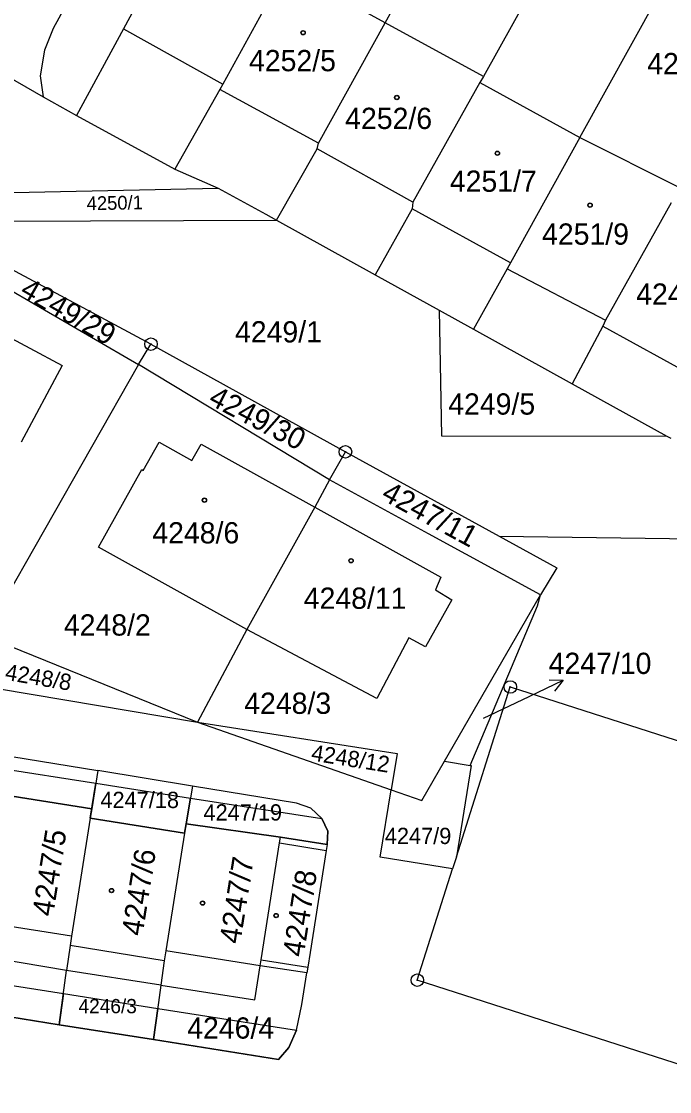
# Model space of a CAD drawing. Extents: x -593183 to -588034, y -1130415 to -1124994.
# Drawn here: x -589526.2 to -589474.4, y -1129290.1 to -1129204.6 of the extents above; entities that cross this region are included whole.
import ezdxf

# ---------------------------------------------------------------- set-up
doc = ezdxf.new("R2010")
doc.units = 0
for name, color, linetype in [('Vrstva 1', 7, 'Continuous'), ('Vrstva 16', 7, 'Continuous'), ('Vrstva 18', 7, 'Continuous'), ('Vrstva 19', 7, 'Continuous'), ('Vrstva 24', 7, 'Continuous'), ('Vrstva 25', 7, 'Continuous'), ('Vrstva 27', 7, 'Continuous'), ('Vrstva 4', 7, 'Continuous')]:
    doc.layers.add(name, color=color, linetype=linetype)

msp = doc.modelspace()

# ---------------------------------------------------------------- linework, layer by layer
at = {"layer": 'Vrstva 1'}
for p, q in [((-589497.17, -1129204.66), (-589485.42, -1129183.44)), ((-589477.59, -1129187.94), (-589489.31, -1129208.97)), ((-589481.6, -1129213.84), (-589469.76, -1129192.44)), ((-589512.85, -1129195.39), (-589518.09, -1129205.16)), ((-589505.08, -1129200.32), (-589510.14, -1129209.58)), ((-589497.17, -1129204.66), (-589505.08, -1129200.32)), ((-589533.76, -1129205.26), (-589524.51, -1129210.59)), ((-589518.09, -1129205.16), (-589521.84, -1129212.08)), ((-589502.48, -1129214.29), (-589497.17, -1129204.66)), ((-589489.31, -1129208.97), (-589497.17, -1129204.66)), ((-589524.75, -1129208.9), (-589524.51, -1129210.59)), ((-589510.14, -1129209.58), (-589510.37, -1129210)), ((-589489.58, -1129209.45), (-589494.96, -1129219.01)), ((-589489.31, -1129208.97), (-589489.58, -1129209.45)), ((-589489.58, -1129209.45), (-589481.6, -1129213.84)), ((-589524.51, -1129210.59), (-589521.84, -1129212.08)), ((-589510.37, -1129210), (-589513.98, -1129216.36)), ((-589521.84, -1129212.08), (-589513.98, -1129216.36)), ((-589481.6, -1129213.84), (-589487.15, -1129223.85)), ((-589481.6, -1129213.84), (-589473.62, -1129217.84)), ((-589505.85, -1129220.45), (-589502.61, -1129214.75)), ((-589502.61, -1129214.75), (-589502.48, -1129214.29)), ((-589513.98, -1129216.36), (-589510.51, -1129217.88)), ((-589538.13, -1129218.49), (-589510.51, -1129217.88)), ((-589510.51, -1129217.88), (-589506.71, -1129219.98)), ((-589494.96, -1129219.01), (-589494.99, -1129219.54)), ((-589474.3, -1129219.06), (-589479.54, -1129228.44)), ((-589506.71, -1129219.98), (-589505.85, -1129220.45)), ((-589494.99, -1129219.54), (-589497.96, -1129224.81)), ((-589534.24, -1129220.54), (-589505.85, -1129220.45)), ((-589505.85, -1129220.45), (-589497.96, -1129224.81)), ((-589515.89, -1129230.36), (-589530.71, -1129222.41)), ((-589531.4, -1129223.57), (-589516.89, -1129231.99)), ((-589487.15, -1129223.85), (-589487.41, -1129224.33)), ((-589497.96, -1129224.81), (-589492.84, -1129227.65)), ((-589487.41, -1129224.33), (-589490.09, -1129229.17)), ((-589533.29, -1129226.54), (-589522.99, -1129232.08)), ((-589492.84, -1129227.65), (-589492.65, -1129237.7)), ((-589492.84, -1129227.65), (-589490.09, -1129229.17)), ((-589479.54, -1129228.44), (-589479.76, -1129228.92)), ((-589490.09, -1129229.17), (-589482.22, -1129233.53)), ((-589479.76, -1129228.92), (-589482.22, -1129233.53)), ((-589516.89, -1129231.99), (-589515.89, -1129230.36)), ((-589515.89, -1129230.36), (-589500.34, -1129238.98)), ((-589516.89, -1129231.99), (-589529.24, -1129253.69)), ((-589501.6, -1129241.21), (-589516.89, -1129231.99)), ((-589522.99, -1129232.08), (-589526.27, -1129238.19)), ((-589482.22, -1129233.53), (-589474.64, -1129237.71)), ((-589492.65, -1129237.7), (-589474.64, -1129237.71)), ((-589474.64, -1129237.71), (-589474.33, -1129237.88)), ((-589516.5, -1129240.47), (-589515.24, -1129238.2)), ((-589515.24, -1129238.2), (-589512.61, -1129239.66)), ((-589512.61, -1129239.66), (-589511.88, -1129238.35)), ((-589511.88, -1129238.35), (-589502.79, -1129243.39)), ((-589501.6, -1129241.21), (-589500.34, -1129238.98)), ((-589500.34, -1129238.98), (-589488.04, -1129245.73)), ((-589520.08, -1129246.61), (-589516.63, -1129240.4)), ((-589516.63, -1129240.4), (-589516.5, -1129240.47)), ((-589501.6, -1129241.21), (-589502.79, -1129243.39)), ((-589493.7, -1129245.52), (-589501.6, -1129241.21)), ((-589502.79, -1129243.39), (-589508.23, -1129253.19)), ((-589502.79, -1129243.39), (-589492.7, -1129249)), ((-589484.73, -1129250.41), (-589493.7, -1129245.52)), ((-589488.04, -1129245.73), (-589459.48, -1129246.1)), ((-589488.04, -1129245.73), (-589483.43, -1129248.26)), ((-589508.23, -1129253.19), (-589520.08, -1129246.61)), ((-589483.43, -1129248.26), (-589484.73, -1129250.41)), ((-589492.7, -1129249), (-589493.15, -1129250)), ((-589491.83, -1129250.82), (-589493.94, -1129254.57)), ((-589493.15, -1129250), (-589491.83, -1129250.82)), ((-589492.42, -1129263.71), (-589484.73, -1129250.41)), ((-589484.98, -1129251.3), (-589484.73, -1129250.41)), ((-589490.37, -1129264.05), (-589484.98, -1129251.3)), ((-589508.23, -1129253.19), (-589512.18, -1129260.6)), ((-589497.84, -1129258.69), (-589508.23, -1129253.19)), ((-589529.24, -1129253.69), (-589512.18, -1129260.6)), ((-589495.28, -1129253.86), (-589497.84, -1129258.69)), ((-589493.94, -1129254.57), (-589495.28, -1129253.86)), ((-589531.26, -1129257.38), (-589512.18, -1129260.6)), ((-589491.47, -1129271.36), (-589487.16, -1129257.78)), ((-589487.16, -1129257.78), (-589441, -1129272.59)), ((-589512.18, -1129260.6), (-589496.21, -1129263.1)), ((-589512.18, -1129260.6), (-589496.68, -1129266.01)), ((-589535.25, -1129261.99), (-589520.14, -1129264.46)), ((-589496.21, -1129263.1), (-589496.68, -1129266.01)), ((-589520.14, -1129264.46), (-589520.62, -1129267.52)), ((-589512.58, -1129265.7), (-589520.14, -1129264.46)), ((-589494.24, -1129266.86), (-589492.42, -1129263.71)), ((-589492.42, -1129263.71), (-589490.37, -1129264.05)), ((-589490.29, -1129264.06), (-589491.47, -1129271.36)), ((-589490.37, -1129264.05), (-589490.29, -1129264.06)), ((-589512.58, -1129265.7), (-589513.08, -1129268.72)), ((-589504.24, -1129267.06), (-589512.58, -1129265.7)), ((-589497.55, -1129271.39), (-589496.68, -1129266.01)), ((-589496.68, -1129266.01), (-589494.24, -1129266.86)), ((-589528.21, -1129266.33), (-589520.62, -1129267.52)), ((-589503.11, -1129267.46), (-589504.24, -1129267.06)), ((-589520.62, -1129267.52), (-589520.74, -1129268.26)), ((-589502.23, -1129268.3), (-589503.11, -1129267.46)), ((-589520.74, -1129268.26), (-589522.24, -1129277.71)), ((-589520.74, -1129268.26), (-589513.2, -1129269.46)), ((-589513.2, -1129269.46), (-589513.08, -1129268.72)), ((-589513.08, -1129268.72), (-589505.54, -1129269.8)), ((-589501.75, -1129269.32), (-589502.23, -1129268.3)), ((-589513.2, -1129269.46), (-589514.71, -1129278.88)), ((-589501.81, -1129270.38), (-589501.75, -1129269.32)), ((-589507.08, -1129279.61), (-589505.61, -1129270.24)), ((-589505.61, -1129270.24), (-589505.54, -1129269.8)), ((-589505.54, -1129269.8), (-589501.81, -1129270.38)), ((-589501.81, -1129270.38), (-589501.88, -1129270.85)), ((-589501.88, -1129270.85), (-589503.17, -1129279.02)), ((-589491.79, -1129272.32), (-589497.55, -1129271.39)), ((-589491.47, -1129271.36), (-589491.79, -1129272.32)), ((-589494.59, -1129281.23), (-589491.79, -1129272.32)), ((-589522.24, -1129277.71), (-589522.35, -1129278.45)), ((-589522.35, -1129278.45), (-589522.64, -1129280.46)), ((-589514.71, -1129278.88), (-589514.82, -1129279.67)), ((-589503.17, -1129279.02), (-589503.35, -1129280.19)), ((-589522.64, -1129280.46), (-589530.21, -1129279.18)), ((-589514.82, -1129279.67), (-589515.09, -1129281.63)), ((-589507.15, -1129280.07), (-589507.08, -1129279.61)), ((-589523.24, -1129284.79), (-589522.64, -1129280.46)), ((-589515.09, -1129281.63), (-589522.64, -1129280.46)), ((-589507.58, -1129282.79), (-589507.15, -1129280.07)), ((-589503.42, -1129280.64), (-589507.15, -1129280.07)), ((-589503.82, -1129283.18), (-589503.42, -1129280.64)), ((-589503.35, -1129280.19), (-589503.42, -1129280.64)), ((-589515.09, -1129281.63), (-589515.68, -1129285.98)), ((-589515.09, -1129281.63), (-589507.58, -1129282.79)), ((-589450.04, -1129295.55), (-589494.59, -1129281.23)), ((-589538.36, -1129282.4), (-589523.24, -1129284.79)), ((-589504.25, -1129285.23), (-589503.82, -1129283.18)), ((-589523.24, -1129284.79), (-589515.68, -1129285.98)), ((-589504.86, -1129286.6), (-589504.25, -1129285.23)), ((-589515.68, -1129285.98), (-589505.7, -1129287.56)), ((-589505.7, -1129287.56), (-589504.86, -1129286.6))]:
    msp.add_line(p, q, dxfattribs=at)
msp.add_lwpolyline([(-589504.18, -1129173.06), (-589508.74, -1129181.32), (-589510.26, -1129180.52), (-589523.7, -1129205.12), (-589524.4, -1129206.85), (-589524.75, -1129208.9)], dxfattribs=at)
at = {"layer": 'Vrstva 16'}
msp.add_line((-589489.31, -1129260.28), (-589485.64, -1129258.53), dxfattribs=at)
at = {"layer": 'Vrstva 24'}
for centre, radius in [((-589515.89, -1129230.36), 0.5), ((-589515.89, -1129230.36), 0.0327), ((-589500.34, -1129238.98), 0.5), ((-589500.34, -1129238.98), 0.0327), ((-589487.16, -1129257.78), 0.5), ((-589487.16, -1129257.78), 0.0327), ((-589494.59, -1129281.23), 0.5), ((-589494.59, -1129281.23), 0.0327)]:
    msp.add_circle(centre, radius, dxfattribs=at)
at = {"layer": 'Vrstva 25'}
msp.add_line((-589485.64, -1129258.53), (-589482.932, -1129257.239), dxfattribs=at)
msp.add_lwpolyline([(-589484.05, -1129257.218), (-589482.932, -1129257.239), (-589483.619, -1129258.121)], dxfattribs=at)
for centre, radius in [((-589503.72, -1129205.46), 0.175), ((-589503.72, -1129205.46), 0.15), ((-589496.23, -1129210.64), 0.175), ((-589496.23, -1129210.64), 0.15), ((-589488.19, -1129215.1), 0.175), ((-589488.19, -1129215.1), 0.15), ((-589480.78, -1129219.25), 0.175), ((-589480.78, -1129219.25), 0.15), ((-589511.61, -1129242.84), 0.175), ((-589511.61, -1129242.84), 0.15), ((-589499.89, -1129247.68), 0.175), ((-589499.89, -1129247.68), 0.15), ((-589519.04, -1129274.06), 0.175), ((-589519.04, -1129274.06), 0.15), ((-589511.76, -1129275.06), 0.175), ((-589511.76, -1129275.06), 0.15), ((-589505.88, -1129276.06), 0.175), ((-589505.88, -1129276.06), 0.15)]:
    msp.add_circle(centre, radius, dxfattribs=at)
at = {"layer": 'Vrstva 27'}
for p, q in [((-589535.43, -1129263.12), (-589520.3, -1129265.48)), ((-589520.74, -1129268.26), (-589520.3, -1129265.48)), ((-589520.3, -1129265.48), (-589520.62, -1129267.52)), ((-589520.3, -1129265.48), (-589512.74, -1129266.66)), ((-589520.62, -1129267.52), (-589528.21, -1129266.33)), ((-589512.74, -1129266.66), (-589513.08, -1129268.72)), ((-589513.08, -1129268.72), (-589512.74, -1129266.66)), ((-589512.74, -1129266.66), (-589502.23, -1129268.3)), ((-589513.2, -1129269.46), (-589520.74, -1129268.26)), ((-589513.08, -1129268.72), (-589513.2, -1129269.46)), ((-589505.54, -1129269.8), (-589513.08, -1129268.72)), ((-589502.23, -1129268.3), (-589501.75, -1129269.32)), ((-589501.75, -1129269.32), (-589501.81, -1129270.38)), ((-589501.81, -1129270.38), (-589505.54, -1129269.8)), ((-589538.01, -1129279.92), (-589522.89, -1129282.3)), ((-589523.24, -1129284.79), (-589538.36, -1129282.4)), ((-589523.24, -1129284.79), (-589522.89, -1129282.3)), ((-589522.89, -1129282.3), (-589523.24, -1129284.79)), ((-589522.89, -1129282.3), (-589515.34, -1129283.49)), ((-589515.34, -1129283.49), (-589515.68, -1129285.98)), ((-589515.68, -1129285.98), (-589515.34, -1129283.49)), ((-589515.34, -1129283.49), (-589504.25, -1129285.23)), ((-589515.68, -1129285.98), (-589523.24, -1129284.79)), ((-589504.25, -1129285.23), (-589504.86, -1129286.6)), ((-589505.7, -1129287.56), (-589515.68, -1129285.98)), ((-589504.86, -1129286.6), (-589505.7, -1129287.56))]:
    msp.add_line(p, q, dxfattribs=at)
at = {"layer": 'Vrstva 4'}
for p, q in [((-589518.09, -1129205.16), (-589510.14, -1129209.58)), ((-589502.48, -1129214.29), (-589510.37, -1129210)), ((-589494.96, -1129219.01), (-589502.61, -1129214.75)), ((-589487.15, -1129223.85), (-589494.99, -1129219.54)), ((-589487.41, -1129224.33), (-589479.54, -1129228.44)), ((-589479.76, -1129228.92), (-589471.92, -1129233.25)), ((-589505.61, -1129270.24), (-589501.88, -1129270.85)), ((-589522.24, -1129277.71), (-589529.8, -1129276.53)), ((-589514.82, -1129279.67), (-589522.35, -1129278.45)), ((-589507.15, -1129280.07), (-589514.71, -1129278.88)), ((-589507.08, -1129279.61), (-589503.35, -1129280.19))]:
    msp.add_line(p, q, dxfattribs=at)

# ---------------------------------------------------------------- texts
at = {"layer": 'Vrstva 16'}
msp.add_text('4247/10', height=1.7, dxfattribs=at).set_placement((-589484.09, -1129256.74))
at = {"layer": 'Vrstva 18'}
for s, height, p in [('4251/5', 1.7, (-589476.21, -1129208.78)), ('4249/1', 1.7, (-589509.17, -1129230.23)), ('4249/5', 1.7, (-589492.12, -1129236)), ('4248/2', 1.7, (-589522.85, -1129253.67)), ('4248/3', 1.7, (-589508.43, -1129259.93)), ('4247/10', 0.01, (-589489.31, -1129260.28)), ('4247/18', 1.3, (-589519.93, -1129267.46)), ('4247/19', 1.3, (-589511.69, -1129268.46)), ('4247/9', 1.3, (-589497.19, -1129270.34)), ('4246/3', 1.14, (-589521.68, -1129283.87)), ('4246/4', 1.7, (-589512.99, -1129285.9))]:
    msp.add_text(s, height=height, dxfattribs=at).set_placement(p)
for s, height, rotation, p in [('4250/1', 1.1, 1.11456, (-589521.02, -1129219.66)), ('4249/29', 1.7, 330.04233, (-589526.461, -1129226.425)), ('4249/30', 1.7, 332.62308, (-589511.397, -1129235.122)), ('4247/11', 1.7, 331.38954, (-589497.57, -1129242.73)), ('4248/8', 1.3, 350.46837, (-589527.61, -1129257.2)), ('4248/12', 1.3, 350.93862, (-589503.13, -1129263.65))]:
    msp.add_text(s, height=height, rotation=rotation, dxfattribs=at).set_placement(p)
at = {"layer": 'Vrstva 19'}
for s, p in [('4252/5', (-589508.05, -1129208.54)), ('4252/6', (-589500.36, -1129213.16)), ('4251/7', (-589491.99, -1129218.18)), ('4251/9', (-589484.62, -1129222.41)), ('4249/14', (-589477.09, -1129227.21)), ('4248/6', (-589515.78, -1129246.3)), ('4248/11', (-589503.67, -1129251.53))]:
    msp.add_text(s, height=1.7, dxfattribs=at).set_placement(p)
for s, p in [('4247/5', (-589523.72, -1129276.19)), ('4247/6', (-589516.57, -1129277.75)), ('4247/7', (-589508.75, -1129278.38)), ('4247/8', (-589503.69, -1129279.43))]:
    msp.add_text(s, height=1.7, rotation=81, dxfattribs=at).set_placement(p)

doc.saveas('drawing.dxf')
